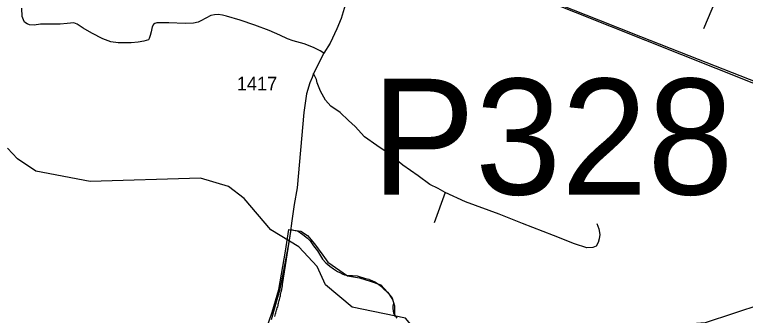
# Model space of a CAD drawing. Extents: x 2220236 to 2384410, y 720751 to 894131.
# Drawn here: x 2308121 to 2314848, y 839815 to 842586 of the extents above; entities that cross this region are included whole.
import ezdxf

# ---------------------------------------------------------------- set-up
doc = ezdxf.new("R2010")
doc.units = 0
for name, color, linetype in [('Exist Boundary Political City Limit New', 7, 'Continuous'), ('Exist Boundary Political City Limit New InsideOut', 7, 'Continuous'), ('Exist Hydrographic Creek Single Shore', 7, 'Continuous'), ('Exist Road Non-System Type 51', 7, 'Continuous'), ('Exist Road Secondary Structure Pipe Number Label', 7, 'Continuous'), ('Exist Road Secondary Type 51 Attributed', 7, 'Continuous'), ('Exist Road Secondary Type 51 Number Label', 7, 'Continuous'), ('Map Preparation Boundary City Limit Buffer Line', 7, 'Continuous')]:
    doc.layers.add(name, color=color, linetype=linetype)

msp = doc.modelspace()

# ---------------------------------------------------------------- linework, layer by layer
at = {"layer": 'Exist Boundary Political City Limit New'}
for points in [[(2315199.5, 841863.9), (2314330.2, 842206.6), (2313886.8, 842381.5), (2313884.5, 842382.4), (2313499.8, 842534), (2313149, 842672.4)], [(2310516.5, 839806.4), (2310520, 839817.5), (2310523.5, 839828.6), (2310526.8, 839839.7), (2310530, 839850.8), (2310533.2, 839862), (2310536.5, 839873.1), (2310539.5, 839884.3), (2310542.8, 839895.5), (2310545.8, 839906.7), (2310548.5, 839917.9), (2310551.5, 839929.1), (2310554.2, 839940.4), (2310557, 839951.7), (2310559.8, 839962.9), (2310562.5, 839974.2), (2310565, 839985.5), (2310567.8, 839996.9), (2310570.2, 840008.2), (2310572.5, 840019.5), (2310575, 840030.9), (2310579.5, 840053.6), (2310584, 840076.4), (2310584.5, 840079.4), (2310586, 840087.8), (2310588.5, 840099.5), (2310666.2, 840606.2), (2310704, 840596.6), (2310726, 840593.3), (2310753.5, 840576.1), (2310775, 840559.6), (2310817.2, 840525.1), (2310842.8, 840501.4), (2310871.8, 840456.9), (2310909.5, 840408.4), (2310935.5, 840363.6), (2310956.2, 840334.2), (2310986.5, 840300.6), (2311021.5, 840268.9), (2311057.8, 840243.6), (2311093.5, 840218.8), (2311116.2, 840209.1), (2311136, 840198.2), (2311157, 840189), (2311204.2, 840184.1), (2311230.5, 840183.2), (2311273.2, 840180), (2311302.5, 840169.9), (2311331.5, 840160.2), (2311352.2, 840155.4), (2311380.8, 840148.2), (2311386.5, 840145.5), (2311408.2, 840135.3), (2311437, 840122.9), (2311460.8, 840110), (2311486.2, 840090.4), (2311501.8, 840079.4), (2311520.8, 840058), (2311549, 840033.6), (2311567.5, 840012.4), (2311589, 839980.4), (2311603, 839955.6), (2311609, 839928.4), (2311603, 839904.4), (2311603.5, 839879.5), (2311606.2, 839855.9), (2311608.2, 839835.9), (2311617, 839816.2), (2311624.2, 839805.5)]]:
    msp.add_lwpolyline(points, dxfattribs=at)
at = {"layer": 'Exist Boundary Political City Limit New InsideOut'}
for points in [[(2315228.2, 841831.1), (2312322.4, 842991)], [(2310437.7, 839686.8), (2310492.6, 839846.2), (2310553, 840055.1), (2310613.5, 840406.9), (2310646.4, 840607.6), (2310756.3, 840591.1), (2310816.7, 840552.6), (2310882.6, 840475.6), (2310959.5, 840371.2), (2311003.5, 840305.2), (2311184.8, 840178.8), (2311294.6, 840162.3), (2311393.5, 840129.3), (2311492.4, 840096.3), (2311552.8, 840030.4), (2311596.7, 839975.4), (2311618.7, 839903.9), (2311618.7, 839821.5), (2311640.7, 839788.5)]]:
    msp.add_lwpolyline(points, dxfattribs=at)
at = {"layer": 'Exist Hydrographic Creek Single Shore'}
msp.add_lwpolyline([(2315000.4, 839917.7), (2314477.5, 839745.3), (2313171.3, 839645.9), (2312490.3, 839447.4), (2312107.3, 839434.9), (2311956.3, 839507.5), (2311720.3, 839790), (2311227.4, 839891.2), (2310983.4, 840097.8), (2310907.3, 840265.4), (2310738.3, 840445.6), (2310478.3, 840602.3), (2310233.3, 840891), (2310091.2, 841003.3), (2309832.2, 841078), (2308816.1, 841049.5), (2308315.2, 841143.9), (2308147.2, 841258.5), (2308055.2, 841356.4)], dxfattribs=at)
at = {"layer": 'Exist Road Non-System Type 51'}
msp.add_line((2312084.3, 840948.1), (2311982.1, 840669), dxfattribs=at)
for points in [[(2314466.3, 842457.7), (2314542.2, 842638.4), (2314644.3, 842884.5), (2314746.3, 843122.8), (2314824.8, 843321.9)], [(2310968.1, 842230.9), (2310934.8, 842251.3), (2310872.5, 842282.6), (2310788, 842317.7), (2310683.9, 842344.7), (2310633.7, 842362), (2310563.3, 842395.4), (2310462.9, 842438.3), (2310332.4, 842488.8), (2310198.1, 842535.3), (2310071.7, 842571.9), (2310033.5, 842581.6), (2309995.5, 842587), (2309961.6, 842582.8), (2309927.7, 842576.4), (2309834.3, 842527.4), (2309810.3, 842517.2), (2309768.5, 842506.7), (2309690.6, 842503.9), (2309540.5, 842510.2), (2309452.6, 842511.4), (2309430.7, 842509.1), (2309412.7, 842502.9), (2309400.8, 842494.8), (2309387.1, 842474.7), (2309379.5, 842428.5), (2309369.8, 842392.5), (2309360.2, 842364.3), (2309352.4, 842354.2), (2309310.5, 842339.9), (2309258.5, 842331.4), (2309195.4, 842324.4), (2309075.7, 842325.9), (2309006.3, 842336.1), (2308934.1, 842363.9), (2308833.3, 842413.5), (2308751.5, 842460.3), (2308696, 842496.8), (2308665.4, 842508.5), (2308604.1, 842502.7), (2308539.8, 842498.3), (2308358, 842496.8), (2308299.6, 842489.5), (2308258.7, 842492.4), (2308235.4, 842499.7), (2308212, 842517.3), (2308201.8, 842536.3), (2308191.6, 842568.4), (2308187.2, 842645.8)], [(2312084.3, 840948.1), (2312020.1, 840983.1), (2311944.2, 841021.1), (2311836.1, 841100), (2311695.9, 841197.9), (2311549.9, 841316.3), (2311456.5, 841379.1), (2311341.1, 841459.4), (2311255, 841554.4), (2311193.5, 841610.5), (2311119.2, 841683), (2311031.6, 841741.4), (2310981.9, 841797), (2310936.7, 841880.2), (2310907.5, 841957.7), (2310900.2, 841988.4), (2310873.1, 842043.9)], [(2313481.7, 840663.2), (2313500.7, 840612), (2313508, 840559.4), (2313502.2, 840521.4), (2313491.9, 840486.4), (2313475.9, 840452.8), (2313443.8, 840439.6), (2313388.3, 840438.1), (2313275.8, 840474.7), (2313083.1, 840550.6), (2312796.9, 840661.7), (2312580.8, 840747.9), (2312272.7, 840860.4), (2312084.3, 840948.1)]]:
    msp.add_lwpolyline(points, dxfattribs=at)
at = {"layer": 'Exist Road Secondary Type 51 Attributed'}
msp.add_lwpolyline([(2311163, 842673.6), (2311125.8, 842549.4), (2311088.5, 842455.9), (2311026.5, 842321.5), (2310968.1, 842230.9), (2310873.1, 842043.9), (2310860, 842005.9), (2310839.6, 841956.2), (2310808.9, 841855.4), (2310784.1, 841684.4), (2310721.3, 840989), (2310695, 840837), (2310673.1, 840686.5), (2310657, 840569.6), (2310635.1, 840439.6), (2310610.3, 840309.6), (2310585.5, 840166.4), (2310559.2, 840045.1), (2310522.7, 839915.1), (2310481.8, 839773.3)], dxfattribs=at)
at = {"layer": 'Map Preparation Boundary City Limit Buffer Line'}
for points in [[(2315199.5, 841863.9), (2314330.2, 842206.6), (2313886.8, 842381.5), (2313884.5, 842382.4), (2313499.8, 842534), (2313149, 842672.4)], [(2310516.5, 839806.4), (2310520, 839817.5), (2310523.5, 839828.6), (2310526.8, 839839.7), (2310530, 839850.8), (2310533.2, 839862), (2310536.5, 839873.1), (2310539.5, 839884.3), (2310542.8, 839895.5), (2310545.8, 839906.7), (2310548.5, 839917.9), (2310551.5, 839929.1), (2310554.2, 839940.4), (2310557, 839951.7), (2310559.8, 839962.9), (2310562.5, 839974.2), (2310565, 839985.5), (2310567.8, 839996.9), (2310570.2, 840008.2), (2310572.5, 840019.5), (2310575, 840030.9), (2310579.5, 840053.6), (2310584, 840076.4), (2310584.5, 840079.4), (2310586, 840087.8), (2310588.5, 840099.5), (2310666.2, 840606.2), (2310704, 840596.6), (2310726, 840593.3), (2310753.5, 840576.1), (2310775, 840559.6), (2310817.2, 840525.1), (2310842.8, 840501.4), (2310871.8, 840456.9), (2310909.5, 840408.4), (2310935.5, 840363.6), (2310956.2, 840334.2), (2310986.5, 840300.6), (2311021.5, 840268.9), (2311057.8, 840243.6), (2311093.5, 840218.8), (2311116.2, 840209.1), (2311136, 840198.2), (2311157, 840189), (2311204.2, 840184.1), (2311230.5, 840183.2), (2311273.2, 840180), (2311302.5, 840169.9), (2311331.5, 840160.2), (2311352.2, 840155.4), (2311380.8, 840148.2), (2311386.5, 840145.5), (2311408.2, 840135.3), (2311437, 840122.9), (2311460.8, 840110), (2311486.2, 840090.4), (2311501.8, 840079.4), (2311520.8, 840058), (2311549, 840033.6), (2311567.5, 840012.4), (2311589, 839980.4), (2311603, 839955.6), (2311609, 839928.4), (2311603, 839904.4), (2311603.5, 839879.5), (2311606.2, 839855.9), (2311608.2, 839835.9), (2311617, 839816.2), (2311624.2, 839805.5)]]:
    msp.add_lwpolyline(points, dxfattribs=at)

# ---------------------------------------------------------------- texts
at = {"layer": 'Exist Road Secondary Structure Pipe Number Label'}
msp.add_text('P328', height=1066.27, dxfattribs=at).set_placement((2311409.1, 840928.5))
at = {"layer": 'Exist Road Secondary Type 51 Number Label'}
msp.add_text('1417', height=125, dxfattribs=at).set_placement((2310166.4, 841888.1))

doc.saveas('drawing.dxf')
